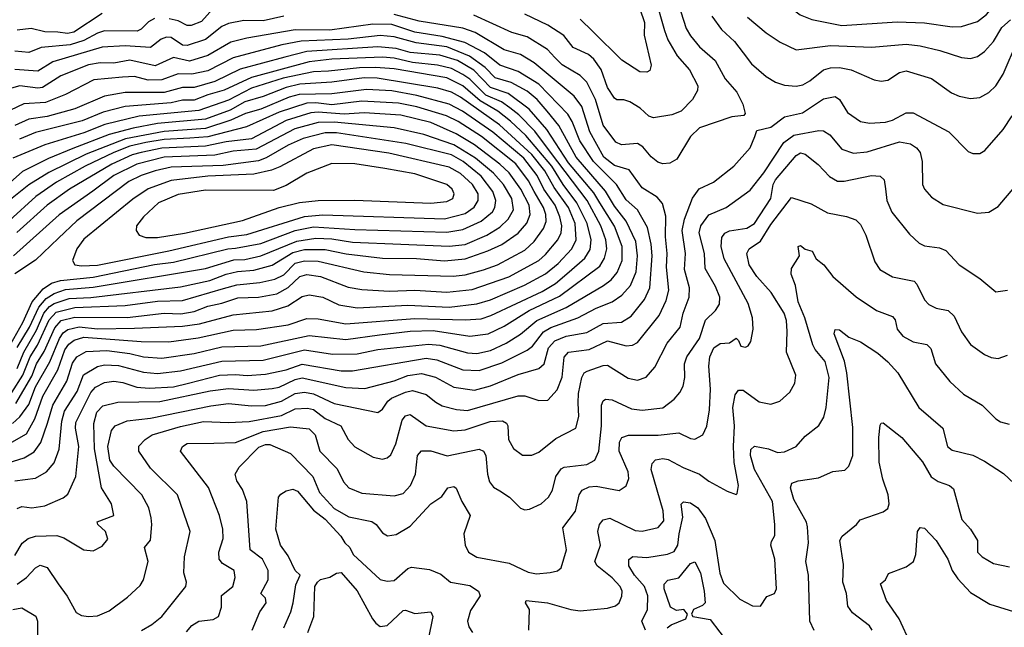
# Model space of a CAD drawing. Extents: x 1308313 to 1441400, y 959662 to 1036319.
# Tile 639 of 656: x 1392796 to 1397082, y 1004968 to 1007613. Entities that reach past the tile are written whole.
import ezdxf

# ---------------------------------------------------------------- set-up
doc = ezdxf.new("R2010")
doc.units = 0

msp = doc.modelspace()

# ---------------------------------------------------------------- linework, layer by layer
at = {"layer": '0CON10XD'}
for points in [[(1397085, 1008188.7), (1397035, 1008190), (1396945, 1008178.7), (1396815, 1008187.5), (1396765, 1008178.8), (1396715, 1008182.5), (1396645, 1008170), (1396495, 1008185.2), (1396405, 1008183.8), (1396302.9, 1008147.1), (1396245, 1008092.5), (1396182.8, 1007967.2), (1396137.4, 1007842.6), (1396108.2, 1007765), (1396111.4, 1007721.4), (1396132.2, 1007685), (1396153.6, 1007663.6), (1396193.8, 1007633.8), (1396243.2, 1007613.2), (1396375, 1007587.6), (1396615, 1007603.3), (1396735, 1007599.5), (1396855, 1007581.6)], [(1396855, 1007581.6), (1396895, 1007583.7), (1396964.4, 1007605), (1397004.4, 1007635), (1397028.2, 1007665), (1397076.2, 1007695), (1397235, 1007761)], [(1395473, 1007725), (1395515, 1007601.2), (1395514, 1007545), (1395543.8, 1007415), (1395538.9, 1007391.1), (1395525, 1007384.4), (1395495, 1007386.2), (1395416.7, 1007436.7), (1395290.9, 1007560.9), (1395236.1, 1007615)], [(1395560.3, 1007715), (1395601.9, 1007565), (1395617.6, 1007525), (1395658.3, 1007455), (1395711.1, 1007395), (1395747.5, 1007325), (1395745.9, 1007304.1), (1395724.1, 1007265.9), (1395674.8, 1007215.2), (1395635, 1007199.3), (1395555, 1007185.4), (1395535, 1007193.2), (1395497, 1007227), (1395452, 1007255), (1395425, 1007264.4), (1395395, 1007263.3), (1395385, 1007270.6), (1395355, 1007318.2), (1395326.5, 1007396.5), (1395295, 1007441.3), (1395271.3, 1007461.3), (1395205, 1007491.3), (1395164.5, 1007544.5), (1395095, 1007589.4), (1394995, 1007636.8)], [(1393155, 1007639.8), (1393030.9, 1007559.1), (1393003.1, 1007553.1), (1392961.7, 1007558.3), (1392905, 1007559.7), (1392845, 1007574.8), (1392785, 1007567.2)], [(1392785, 1005155.2), (1392824.8, 1005185.2), (1392865, 1005227.1), (1392885, 1005237.7), (1392915, 1005227.5), (1392963, 1005157), (1393002.9, 1005102.9), (1393042.1, 1005032.1), (1393065, 1005018.6), (1393095, 1005014.4), (1393135, 1005018.1), (1393185, 1005040), (1393265, 1005098.9), (1393319.5, 1005150.5), (1393334.4, 1005175), (1393355.4, 1005255), (1393338.5, 1005315), (1393365, 1005346.7), (1393370.9, 1005415), (1393367.2, 1005445), (1393357.2, 1005487.2), (1393327.7, 1005545), (1393205, 1005669.1), (1393188, 1005695), (1393178.8, 1005755), (1393195.9, 1005825), (1393211.1, 1005845), (1393264, 1005866), (1393365, 1005878.4), (1393627.8, 1005932.2), (1393705, 1005941.7), (1393805, 1005932.1), (1393865, 1005933.6), (1393935, 1005951.7), (1393995, 1005985.2), (1394035, 1005990.8), (1394075, 1005984.8), (1394165, 1005942.6), (1394355, 1005903.6), (1394375, 1005916.7), (1394398.3, 1005951.7), (1394414.6, 1005965.4), (1394475, 1005992.1), (1394505, 1005998), (1394565, 1005981.9), (1394607.2, 1005947.2), (1394635, 1005932.5), (1394696.4, 1005916.4), (1394745, 1005911.7), (1394965.3, 1005975.3), (1394995, 1005975.3), (1395055, 1005954.5), (1395095, 1005956.7), (1395135, 1006002.2), (1395156.4, 1006056.4), (1395165.6, 1006144.4), (1395185, 1006165.7), (1395275, 1006176.8), (1395355, 1006214.3), (1395435, 1006193.2), (1395463.7, 1006196.3), (1395485, 1006207.5), (1395580, 1006325), (1395609.4, 1006390.6), (1395620.8, 1006435), (1395611.6, 1006535), (1395614.8, 1006595), (1395606.9, 1006666.9), (1395607.8, 1006757.8), (1395593.3, 1006813.3), (1395570.6, 1006840.6), (1395505, 1006880.8), (1395448.5, 1006958.5), (1395385, 1006978.3), (1395338, 1007015), (1395277.3, 1007125), (1395242.2, 1007235), (1395209.5, 1007279.5), (1395035.4, 1007425.4), (1394975, 1007461.5), (1394905, 1007482.2), (1394777.7, 1007557.7), (1394725, 1007576.1), (1394535, 1007605.7), (1394425.7, 1007635.7)], [(1393647.5, 1007672.5), (1393587.3, 1007605), (1393542, 1007588), (1393525, 1007587.8), (1393485, 1007607.9), (1393446.2, 1007616.2)], [(1395672.9, 1007647.1), (1395697.5, 1007575), (1395715, 1007542.5), (1395754.6, 1007495), (1395822.8, 1007435), (1395866, 1007356), (1395917.3, 1007297.3), (1395943.1, 1007245), (1395954, 1007205), (1395947.5, 1007195), (1395895, 1007190.5), (1395755, 1007142.5), (1395715.3, 1007104.7), (1395655.6, 1007005), (1395625, 1006987.5), (1395595, 1006985.5), (1395573, 1006993), (1395545, 1007015.5), (1395508.8, 1007058.8), (1395485, 1007073.3), (1395415, 1007068.2), (1395390.3, 1007080.3), (1395335, 1007153.6), (1395302.7, 1007265), (1395265, 1007341.1), (1395235, 1007370), (1395156.6, 1007416.6), (1395125, 1007448.7), (1395092.6, 1007482.6), (1395005, 1007538.4), (1394937.5, 1007557.5), (1394772.5, 1007632.5)], [(1392775, 1005280.9), (1392806, 1005334), (1392833.1, 1005355), (1392865, 1005365.3), (1392956.9, 1005366.9), (1392987.2, 1005357.3), (1393075, 1005305.7), (1393115, 1005301.4), (1393155, 1005320.8), (1393178.6, 1005351.4), (1393168.4, 1005385), (1393135.4, 1005415), (1393132.6, 1005427.4), (1393205.4, 1005454.6), (1393194.6, 1005504.6), (1393152, 1005575), (1393121.3, 1005745), (1393118.5, 1005855), (1393131.7, 1005905), (1393158.1, 1005931.9), (1393222.6, 1005947.4), (1393405, 1005950.9), (1393625, 1005997.3), (1393705, 1006007.5), (1393815, 1005999.5), (1393895, 1006007), (1393925, 1006013.2), (1393995, 1006047), (1394025, 1006053.6), (1394215, 1006011.2), (1394297.8, 1006007.8), (1394425, 1006040.9), (1394485, 1006064.5), (1394545, 1006072.1), (1394606.3, 1006056.3), (1394685, 1006013.3), (1394775, 1006000), (1394845, 1006018.8), (1394965, 1006068.5), (1395055.6, 1006094.4), (1395078.1, 1006115), (1395097.7, 1006185), (1395125.1, 1006214.9), (1395175, 1006235.2), (1395265, 1006250.8), (1395335, 1006290.6), (1395415, 1006295.8), (1395457.3, 1006322.7), (1395515, 1006395.4), (1395538.5, 1006445), (1395548.7, 1006585), (1395545.1, 1006635.1), (1395528.8, 1006708.8), (1395484.3, 1006785), (1395435, 1006827.9), (1395393.1, 1006895), (1395293.1, 1006995), (1395234.2, 1007085), (1395200.3, 1007170.3), (1395181.7, 1007201.7), (1395055, 1007332.1), (1394965, 1007387), (1394885, 1007414.8), (1394818.7, 1007468.7), (1394733.3, 1007513.3), (1394635, 1007538.9), (1394515, 1007558.3), (1394415, 1007592), (1394332.9, 1007592.9), (1394145, 1007567.4), (1393995, 1007568.8), (1393785, 1007533), (1393715, 1007514.4), (1393615, 1007457.2), (1393535, 1007432.3), (1393465, 1007448.4), (1393385, 1007412.6), (1393275, 1007437), (1393205, 1007424.1), (1393145.2, 1007425.2), (1393095, 1007416.9), (1392975, 1007368.8), (1392895, 1007318), (1392875, 1007314.8), (1392795.6, 1007324.4), (1392760.5, 1007315)], [(1393945, 1007627.8), (1393855, 1007608.2), (1393770.9, 1007609.1), (1393704.1, 1007595.9), (1393675, 1007582.7), (1393605, 1007526.1), (1393525, 1007500.2), (1393505, 1007502.4), (1393455.2, 1007535.2), (1393435, 1007536.8), (1393411.6, 1007528.4), (1393365, 1007491.7), (1393255, 1007498.5), (1393155, 1007492.5), (1392940.3, 1007429.7), (1392875, 1007388.3), (1392775, 1007396.3)], [(1393382.5, 1007617.5), (1393356.5, 1007603.5), (1393325, 1007571.2), (1393306.7, 1007563.3), (1393165, 1007563.8), (1393135, 1007554.8), (1393075, 1007521.7), (1393015, 1007502.7), (1392888.6, 1007491.4), (1392835, 1007469.8), (1392775, 1007475.2)], [(1395808.3, 1007628.3), (1395850.6, 1007570.6), (1395907.4, 1007517.4), (1395945, 1007468.9), (1395981.2, 1007421.2), (1396045.3, 1007365.3), (1396085, 1007340.4), (1396125, 1007327.5), (1396175, 1007323.2), (1396205, 1007329.6), (1396235, 1007346), (1396295, 1007394.1), (1396325, 1007403.7), (1396365, 1007404.7), (1396415, 1007394.1), (1396515, 1007350.4), (1396545, 1007345.4), (1396575, 1007348.8), (1396625, 1007383.6), (1396655, 1007390.8), (1396765, 1007356.2), (1396852.5, 1007295), (1396885, 1007280), (1396935, 1007270)], [(1395963.9, 1007623.9), (1396045.6, 1007555), (1396105.7, 1007515), (1396175, 1007481.2), (1396325, 1007500), (1396505, 1007493.2), (1396655, 1007505.7), (1396715, 1007498.9), (1396800.9, 1007479.1), (1396895, 1007447.7), (1396935, 1007443.8)], [(1396935, 1007443.8), (1396965, 1007452.5), (1396995, 1007473.6), (1397035, 1007518.2), (1397071.6, 1007578.4), (1397108.5, 1007611.5)], [(1392785, 1005485.5), (1392805, 1005493.1), (1392848.5, 1005488.5), (1392905, 1005496.8), (1392985, 1005531.8), (1393005, 1005547.1), (1393039.5, 1005625), (1393052.5, 1005755), (1393038.3, 1005835), (1393040.1, 1005859.9), (1393105, 1005989.7), (1393125, 1006012.7), (1393165, 1006033.5), (1393205, 1006039.6), (1393245, 1006033.5), (1393305, 1006013.3), (1393359.2, 1006009.2), (1393465, 1006014.3), (1393530.1, 1006029.9), (1393665, 1006065.2), (1393735, 1006068.8), (1393786.4, 1006063.6), (1393865, 1006070.3), (1393955, 1006089.1), (1394025, 1006112.9), (1394195, 1006084.8), (1394245, 1006083.7), (1394565, 1006139.7), (1394611.6, 1006131.6), (1394725, 1006088.4), (1394795, 1006085.2), (1394895, 1006118.9), (1395005, 1006173.9), (1395027.7, 1006192.3), (1395075.7, 1006254.3), (1395107.8, 1006272.2), (1395225.4, 1006314.6), (1395305, 1006356.8), (1395375, 1006384.3), (1395416.3, 1006413.7), (1395453.9, 1006456.1), (1395478.9, 1006515), (1395485.2, 1006585), (1395477.2, 1006647.2), (1395436.3, 1006736.3), (1395385, 1006801), (1395345.9, 1006865.9), (1395218.4, 1007015), (1395141.9, 1007151.9), (1395091.6, 1007215), (1395047.6, 1007265), (1395005, 1007301.8), (1394935, 1007339.3), (1394865, 1007360.3), (1394822.3, 1007405), (1394753.4, 1007453.4), (1394655, 1007494.7), (1394521.4, 1007511.4), (1394425, 1007538.4), (1394365, 1007543.6), (1394225, 1007528.7), (1394021.4, 1007518.6), (1393937.4, 1007502.6), (1393725, 1007447.4), (1393615, 1007390.3), (1393544.3, 1007375.7), (1393485, 1007377.2), (1393415, 1007350.3), (1393355, 1007349.7), (1393295, 1007365.2), (1393243.1, 1007363.1), (1393118.9, 1007351.1), (1392995, 1007286.7), (1392907.8, 1007252.2), (1392813.3, 1007246.7), (1392755, 1007219)], [(1396935, 1007270), (1396975, 1007274.5), (1397015, 1007295.5), (1397045, 1007324.4), (1397076.9, 1007375), (1397138.9, 1007521.1)], [(1392775, 1005605.7), (1392865, 1005617.6), (1392911.8, 1005645), (1392945.5, 1005684.5), (1392967.3, 1005742.7), (1392978.3, 1005865), (1392991.3, 1005908.7), (1393046.2, 1005995), (1393073.7, 1006066.3), (1393135, 1006102.5), (1393165, 1006109.7), (1393225, 1006107.2), (1393335, 1006078.8), (1393395, 1006073.2), (1393495, 1006084.1), (1393675, 1006126.6), (1393855, 1006131.3), (1394035, 1006175.2), (1394157.3, 1006157.3), (1394265, 1006158.2), (1394355, 1006176.9), (1394575, 1006200.5), (1394625, 1006195.8), (1394745, 1006163.3), (1394785, 1006160.4), (1394845, 1006172.2), (1394913.9, 1006205), (1394976.3, 1006243.7), (1395046.9, 1006303.1), (1395175, 1006360.3), (1395336.8, 1006455), (1395369.8, 1006480.2), (1395397.1, 1006512.9), (1395417.8, 1006565), (1395418.4, 1006625), (1395384.3, 1006714.3), (1395321.7, 1006815), (1395295, 1006859.1), (1395185, 1006990), (1395090.6, 1007135), (1395013.3, 1007223.3), (1394921.3, 1007291.3), (1394845, 1007317.4), (1394772.6, 1007392.6), (1394701.9, 1007435), (1394625, 1007459), (1394495, 1007470.6), (1394435, 1007487), (1394355, 1007494.4), (1394045, 1007473.6), (1393950, 1007450.1), (1393755, 1007397.2), (1393645, 1007344.3), (1393555, 1007317), (1393505, 1007318.1), (1393425, 1007296.4), (1393255, 1007296.1), (1393165, 1007279.6), (1393035.1, 1007224.9), (1392915, 1007191.4), (1392835, 1007179.8), (1392775, 1007152.9)], [(1392745, 1005684.4), (1392814.4, 1005705.6), (1392857.9, 1005732.1), (1392887.8, 1005772.2), (1392916, 1005856), (1392939.6, 1005935), (1393000.2, 1006039.8), (1393025, 1006117.2), (1393045, 1006145.2), (1393085, 1006169), (1393175, 1006172.1), (1393275, 1006160), (1393335, 1006144.5), (1393415, 1006139.1), (1393555, 1006159.7), (1393675, 1006188.3), (1393845, 1006193.4), (1394055, 1006238.1), (1394215, 1006220.8), (1394361.5, 1006241.5), (1394495, 1006256.3), (1394595, 1006259.7), (1394754.8, 1006234.8), (1394835, 1006244.8), (1394905, 1006278.3), (1395013.7, 1006346.3), (1395145, 1006409.2), (1395320.3, 1006539.7), (1395341.9, 1006575), (1395351.7, 1006615), (1395346.6, 1006655), (1395325.4, 1006715), (1395266, 1006826), (1395106.5, 1007036.5), (1395037.9, 1007127.9), (1394968.5, 1007198.5), (1394929.5, 1007229.5), (1394893, 1007255), (1394825, 1007283.9), (1394755, 1007353.8), (1394724.9, 1007374.9), (1394675, 1007399.8), (1394615, 1007414.7), (1394505, 1007425.9), (1394425, 1007444.7), (1394375, 1007449.6), (1394155, 1007441), (1394055, 1007429.5), (1393805, 1007361.2), (1393685, 1007305.4), (1393614.3, 1007285.7), (1393555, 1007261.9), (1393505, 1007262.7), (1393455, 1007251), (1393254.4, 1007235), (1393159.1, 1007210.9), (1393067, 1007173), (1392865, 1007121), (1392795, 1007092.8)], [(1392669.1, 1005720.9), (1392825, 1005810.7), (1392860.9, 1005875), (1392896.4, 1005973.6), (1392960.9, 1006089.1), (1392992.2, 1006175), (1393010.1, 1006199.9), (1393032.5, 1006217.5), (1393075, 1006230.2), (1393325, 1006212.6), (1393445, 1006210.3), (1393572.8, 1006227.2), (1393725, 1006261.6), (1393825.8, 1006264.2), (1393965, 1006284.8), (1394045, 1006312.5), (1394095, 1006310.4), (1394215, 1006288.5), (1394515, 1006312.4), (1394735, 1006306.6), (1394805, 1006311.2), (1394847.1, 1006325), (1395070, 1006429.9), (1395127.6, 1006465), (1395187, 1006515), (1395255.3, 1006575), (1395278.2, 1006611.8), (1395283, 1006655), (1395265.7, 1006725.7), (1395221.3, 1006815), (1395161.4, 1006895), (1395111.4, 1006975), (1394998.8, 1007108.8), (1394931.6, 1007171.6), (1394877.4, 1007215), (1394799.8, 1007259.8), (1394725, 1007325.1), (1394655, 1007359.5), (1394425, 1007398.4), (1394345, 1007404.7), (1394275, 1007403.8), (1394139.2, 1007389.2), (1394074.7, 1007385.3), (1393941.9, 1007358.1), (1393805, 1007314.1), (1393705, 1007262.9), (1393575, 1007217.3), (1393315, 1007193.4), (1393166, 1007156), (1393075, 1007120.9), (1392905, 1007068.7), (1392765, 1007010)], [(1392764.9, 1005855.1), (1392796.6, 1005883.4), (1392835, 1005937.4), (1392865, 1006014.8), (1392926.3, 1006123.7), (1392968.5, 1006225), (1392985, 1006250), (1393005, 1006264.9), (1393054.7, 1006275.3), (1393135, 1006267.6), (1393295, 1006269.5), (1393505, 1006278.1), (1393579, 1006289), (1393725, 1006328.6), (1393895, 1006345.5), (1393962.6, 1006367.4), (1394025, 1006407.7), (1394055, 1006414.7), (1394115, 1006405.3), (1394185, 1006371), (1394265, 1006358.4), (1394485, 1006370.6), (1394665, 1006361), (1394785, 1006375.5), (1394845, 1006393.5), (1394993.3, 1006456.7), (1395085, 1006506.7), (1395139, 1006551), (1395198.7, 1006615), (1395217.6, 1006655), (1395214, 1006725), (1395184.9, 1006794.9), (1395122.3, 1006882.3), (1395081.6, 1006955), (1395025, 1007025.9), (1394884.5, 1007154.4), (1394715, 1007275.7), (1394675, 1007297.7), (1394615.6, 1007315), (1394351.8, 1007358.2), (1394295, 1007359.6), (1394155, 1007341), (1394015, 1007331.5), (1393955, 1007318.2), (1393855, 1007278.5), (1393775, 1007254.7), (1393711.2, 1007218.8), (1393605, 1007179.8), (1393395, 1007160.5), (1393289.3, 1007140.7), (1393185, 1007113.6), (1393027.3, 1007052.7), (1392921, 1007009), (1392807.9, 1006952.1), (1392675, 1006834.4)], [(1392778.5, 1005941.5), (1392848.4, 1006061.6), (1392869.1, 1006115), (1392901.8, 1006168.2), (1392948.4, 1006271.6), (1392976.1, 1006303.9), (1393035, 1006317.7), (1393263, 1006317), (1393424.4, 1006335.6), (1393496.9, 1006333.1), (1393555, 1006342.6), (1393615, 1006365.2), (1393675, 1006378.7), (1393745, 1006401.4), (1393835, 1006404.5), (1393915, 1006419.5), (1393965, 1006447.3), (1394015, 1006495.2), (1394045, 1006503.3), (1394105, 1006494.8), (1394225, 1006449), (1394285, 1006437.9), (1394405, 1006431), (1394516.1, 1006436.1), (1394655, 1006426.2), (1394765, 1006437.8), (1394925, 1006493.4), (1395055, 1006564.8), (1395085, 1006591.1), (1395137.5, 1006655), (1395152.3, 1006685), (1395156.1, 1006716.1), (1395147.5, 1006755), (1395126.5, 1006805), (1395077.2, 1006875), (1395048.4, 1006935), (1394990, 1007010), (1394855, 1007123.3), (1394722.8, 1007215), (1394665, 1007245.7), (1394525, 1007282.5), (1394415, 1007302.9), (1394305, 1007308.7), (1394155, 1007289.6), (1394012.6, 1007287.4), (1393968.7, 1007275), (1393845, 1007223.5), (1393779.1, 1007205), (1393715.1, 1007174.9), (1393605, 1007138.9), (1393425, 1007125.8), (1393255.9, 1007094.1), (1393085, 1007027.6), (1392921.9, 1006948.1), (1392835.7, 1006894.3), (1392741.7, 1006818.3)], [(1392760.7, 1005989.3), (1392809.8, 1006065), (1392841.6, 1006145), (1392873.4, 1006196.6), (1392924.4, 1006305.6), (1392955, 1006339.5), (1393035, 1006359.6), (1393255, 1006368.1), (1393395, 1006387.5), (1393505, 1006390.7), (1393682.8, 1006442.8), (1393740.7, 1006459.3), (1393840.8, 1006469.2), (1393906.1, 1006483.9), (1393945, 1006502.3), (1393995, 1006552.9), (1394035, 1006563.5), (1394095, 1006561.4), (1394294.3, 1006515.7), (1394405, 1006504), (1394683.2, 1006496.8), (1394735, 1006502.3), (1394815, 1006523.8), (1394875, 1006545.2), (1394995, 1006609.6), (1395035, 1006647.8), (1395076.2, 1006703.8), (1395087, 1006735), (1395086.6, 1006765), (1395076, 1006795), (1395035.2, 1006865.2), (1395010.6, 1006910.6), (1394955, 1006985.2), (1394806.3, 1007105), (1394705, 1007169.1), (1394653.6, 1007193.6), (1394525, 1007234), (1394445, 1007249.4), (1394285, 1007257.9), (1394155, 1007242), (1394085, 1007250.7), (1394045, 1007248.8), (1393925, 1007210.1), (1393783.5, 1007146.5), (1393615, 1007102.2), (1393536.4, 1007096.4), (1393425, 1007091.1), (1393345, 1007077.8), (1393275, 1007062), (1393205.8, 1007034.2), (1393080.3, 1006975), (1392956.2, 1006905), (1392866.3, 1006843.7), (1392751.3, 1006738.7)], [(1394048.8, 1005921.2), (1394075, 1005916), (1394125, 1005876.1), (1394193.5, 1005845), (1394225.4, 1005785), (1394255, 1005753.8), (1394335, 1005708.9), (1394375, 1005700), (1394395, 1005705.6), (1394411.1, 1005718.9), (1394432.8, 1005767.2), (1394460.5, 1005869.5), (1394475, 1005887.7), (1394495, 1005894.6), (1394565.2, 1005845.2), (1394685, 1005822.6), (1394735, 1005827.5), (1394844.1, 1005864.1), (1394896.8, 1005866.8), (1394915, 1005856.9), (1394920.9, 1005845), (1394923.8, 1005785), (1394945, 1005745.7), (1394985, 1005716.7), (1395025, 1005716.7), (1395055, 1005730.9), (1395129.7, 1005790.3), (1395215.9, 1005834.1), (1395229.1, 1005885), (1395227.2, 1005945), (1395228.4, 1005985), (1395242.1, 1006055), (1395253.1, 1006075), (1395266.5, 1006083.5), (1395335, 1006108.1), (1395355, 1006108.4), (1395445, 1006052.9), (1395485, 1006043.6), (1395523.3, 1006056.7), (1395559.9, 1006100.1), (1395614.1, 1006205), (1395670.3, 1006275), (1395683.3, 1006335), (1395709.2, 1006405), (1395711.7, 1006445), (1395689.6, 1006525), (1395693.4, 1006595), (1395679.8, 1006695), (1395689.6, 1006745), (1395724.8, 1006835.2), (1395752.8, 1006877.2), (1395815.6, 1006905), (1395905, 1006975.5), (1395975, 1007054.3), (1395995.5, 1007105), (1396005, 1007130), (1396065, 1007145.3), (1396125, 1007189.4), (1396202.8, 1007207.2), (1396295, 1007267.6), (1396345, 1007278.8), (1396365, 1007265.6), (1396398.9, 1007208.9), (1396455, 1007170), (1396495, 1007162.1), (1396565, 1007167.3), (1396595, 1007174.7), (1396655, 1007206.9), (1396685, 1007207.5), (1396840, 1007125), (1396925, 1007038.6), (1396945, 1007030), (1396975, 1007030), (1396996.3, 1007043.7), (1397076.5, 1007135), (1397116.3, 1007193.7)], [(1392785, 1006094.8), (1392813.8, 1006166.2), (1392868.4, 1006261.6), (1392901.2, 1006335), (1392925, 1006364.1), (1392945, 1006377.3), (1393010.8, 1006399.2), (1393105, 1006403.8), (1393495, 1006450.5), (1393622.8, 1006477.2), (1393694.9, 1006505.1), (1393743.5, 1006516.5), (1393815, 1006522.9), (1393895, 1006543.9), (1393985, 1006599.4), (1394035, 1006612.3), (1394125, 1006611.8), (1394216.4, 1006593.6), (1394375, 1006574.8), (1394523.5, 1006573.5), (1394645, 1006562.9), (1394735, 1006572.3), (1394834.1, 1006605.9), (1394895, 1006634.8), (1394965, 1006682.9), (1395003.1, 1006726.9), (1395017.8, 1006765), (1395013, 1006805), (1394976.6, 1006875), (1394925.6, 1006945.6), (1394885, 1006983.3), (1394775, 1007068.4), (1394695, 1007115.4), (1394585.4, 1007165), (1394455, 1007196.9), (1394295, 1007207.1), (1394208.1, 1007201.9), (1394095, 1007210.2), (1394063.2, 1007206.8), (1393955, 1007173.4), (1393805, 1007094.6), (1393695, 1007081.4), (1393605, 1007061.6), (1393415, 1007053.3), (1393324.6, 1007034.6), (1393285, 1007024.9), (1393196, 1006984), (1393012.2, 1006875), (1392915.3, 1006804.7), (1392783.1, 1006686.9)], [(1392784.7, 1006185.3), (1392838.9, 1006275), (1392878.6, 1006361.4), (1392911.3, 1006398.7), (1392945, 1006421.1), (1392995, 1006438.9), (1393115, 1006447.9), (1393605, 1006529.1), (1393727.1, 1006567.1), (1393775, 1006569.3), (1393845, 1006585.4), (1394001.5, 1006648.5), (1394085, 1006662.2), (1394155, 1006658.4), (1394245, 1006644.1), (1394665, 1006626.5), (1394735, 1006633.9), (1394828.9, 1006675), (1394885, 1006709.8), (1394922.6, 1006745), (1394944.8, 1006785), (1394938.4, 1006835), (1394902.2, 1006895), (1394857.6, 1006945), (1394779.4, 1007009.4), (1394685, 1007068.5), (1394555, 1007112.8), (1394425, 1007142.1), (1394165, 1007166.3), (1394095, 1007165.4), (1393992.8, 1007137.2), (1393825, 1007048.6), (1393725, 1007040.1), (1393645, 1007023.2), (1393425, 1007014), (1393305, 1006984.1), (1393205.8, 1006935), (1393114, 1006866), (1392966.8, 1006763.2), (1392768.5, 1006585)], [(1392731.5, 1006155), (1392809, 1006295), (1392850.5, 1006385), (1392898.2, 1006441.8), (1392934.7, 1006465.3), (1392973, 1006477), (1393115, 1006492), (1393382.7, 1006547.3), (1393465, 1006556.8), (1393701.1, 1006615), (1393735, 1006618.1), (1393845, 1006638.7), (1393994.9, 1006695.1), (1394075, 1006710.4), (1394255, 1006699), (1394655, 1006687.3), (1394725, 1006700.2), (1394804.7, 1006735.3), (1394853.3, 1006776.6), (1394863.6, 1006795), (1394867.6, 1006825), (1394855.8, 1006865), (1394805, 1006931.3), (1394726.6, 1006995), (1394675, 1007024.6), (1394475.9, 1007074.1), (1394175, 1007120.5), (1394125, 1007120), (1394028.9, 1007095), (1393965, 1007066.1), (1393869.1, 1007010.9), (1393835, 1006998.9), (1393681.9, 1006978.1), (1393455, 1006970.9), (1393385.2, 1006955.2), (1393323.8, 1006935), (1393271, 1006909), (1393045, 1006737.6), (1392965, 1006661.2), (1392865, 1006566.3), (1392775, 1006506.7)], [(1393522.2, 1004947.8), (1393545, 1004976.2), (1393575.9, 1004994.1), (1393637.6, 1005002.4), (1393660.6, 1005015), (1393674.6, 1005055), (1393673.9, 1005106.1), (1393722.7, 1005145), (1393733.5, 1005185), (1393728.9, 1005215), (1393677.8, 1005245), (1393664.6, 1005265), (1393662.1, 1005295), (1393681.1, 1005355), (1393680, 1005395), (1393664.8, 1005454.8), (1393617, 1005577), (1393495.7, 1005735), (1393504.2, 1005755), (1393525, 1005768), (1393641.3, 1005768.7), (1393735, 1005771.7), (1393855, 1005820.9), (1393975, 1005840.2), (1394055, 1005831.6), (1394081.6, 1005805), (1394102.3, 1005735), (1394177.4, 1005657.4), (1394205, 1005601.4), (1394228.1, 1005575), (1394285, 1005551.3), (1394425, 1005540), (1394465, 1005550.9), (1394497.3, 1005585), (1394518.8, 1005635), (1394527.9, 1005715), (1394544.1, 1005735.9), (1394584.6, 1005735.4), (1394655.7, 1005714.3), (1394795, 1005743.8), (1394814.1, 1005734.1), (1394824.6, 1005715), (1394831.8, 1005635), (1394841.1, 1005601.1), (1394858.1, 1005578.1), (1394885, 1005561.2), (1394928.1, 1005535), (1394975, 1005485.8), (1394995, 1005479.2), (1395015, 1005481.4), (1395065, 1005505.6), (1395097.5, 1005535), (1395114.7, 1005565.3), (1395129.1, 1005625), (1395152.3, 1005657.7), (1395165.3, 1005664.7), (1395265, 1005677.2), (1395298.9, 1005695), (1395316.3, 1005735), (1395328.4, 1005845), (1395328.8, 1005935), (1395335, 1005954.2), (1395345, 1005961.5), (1395375, 1005957.5), (1395459.2, 1005919.2), (1395505, 1005912.6), (1395595, 1005923.1), (1395645, 1005960.5), (1395669.9, 1005990.1), (1395683.1, 1006016.9), (1395690.9, 1006055), (1395689.7, 1006115), (1395699.1, 1006145), (1395754.3, 1006225), (1395781.6, 1006305), (1395825, 1006346.7), (1395842.1, 1006375), (1395844, 1006405), (1395825, 1006450.9), (1395779.5, 1006529.5), (1395776.2, 1006595), (1395753.1, 1006685), (1395760.2, 1006715), (1395795, 1006762.6), (1395870.4, 1006795), (1395975, 1006870), (1396035, 1006946.7), (1396122.3, 1007077.7), (1396165, 1007110.7), (1396275, 1007131.1), (1396295, 1007129.6), (1396321.7, 1007111.7), (1396375, 1007049.6), (1396425, 1007031.9), (1396485, 1007036.9), (1396625, 1007080.9), (1396672.9, 1007072.9), (1396700, 1007055), (1396715.5, 1007035), (1396723.5, 1006995), (1396725.5, 1006895), (1396734.4, 1006875), (1396765, 1006840.6), (1396815, 1006808.9), (1396965, 1006771.1), (1397015, 1006774.3), (1397055, 1006799.2), (1397126.9, 1006885)], [(1393065, 1006540.7), (1393135, 1006544.3), (1393445, 1006606.9), (1393705, 1006668.2), (1393785, 1006677.7), (1394035, 1006756.5), (1394115, 1006763.2), (1394645, 1006746), (1394735, 1006768.7), (1394773.5, 1006796.5), (1394791.5, 1006825), (1394791.1, 1006855), (1394767.2, 1006895), (1394715, 1006942.7), (1394665, 1006970.3), (1394402.1, 1007032.1), (1394155, 1007067.5), (1394075, 1007050.3), (1393928.1, 1006971.9), (1393891.8, 1006958.2), (1393815, 1006940.5), (1393615, 1006931), (1393455, 1006912.7), (1393355, 1006876.4), (1393288.3, 1006831.7), (1393075, 1006656.7), (1393043.9, 1006615), (1393025.5, 1006565), (1393036.1, 1006546.1), (1393065, 1006540.7)], [(1393807.5, 1004955), (1393840.4, 1005035), (1393868.5, 1005075), (1393865.7, 1005095), (1393845.5, 1005115.5), (1393877.1, 1005175), (1393877.5, 1005215), (1393852.9, 1005265), (1393798.5, 1005305), (1393784, 1005515), (1393765, 1005567.1), (1393741.2, 1005605), (1393733.5, 1005635), (1393750.6, 1005665), (1393837.3, 1005752.7), (1393865, 1005763.3), (1393885, 1005762.9), (1393975, 1005724.5), (1394072, 1005625), (1394100.6, 1005555), (1394164.1, 1005485), (1394228.1, 1005448.1), (1394328.8, 1005428.8), (1394347.3, 1005415), (1394375, 1005379.4), (1394396.4, 1005366.4), (1394435, 1005371.2), (1394495, 1005408.8), (1394585, 1005504.7), (1394632.6, 1005537.4), (1394660, 1005575), (1394685, 1005581.1), (1394695, 1005574), (1394720.3, 1005515), (1394756.2, 1005455), (1394729.2, 1005375), (1394734.6, 1005325), (1394750, 1005295), (1394785, 1005273.8), (1394926.9, 1005246.9), (1395008.5, 1005208.5), (1395045, 1005200.6), (1395105, 1005206.9), (1395136.6, 1005213.4), (1395153.2, 1005226.8), (1395175.5, 1005305.5), (1395159.8, 1005400.2), (1395215, 1005473.1), (1395231.1, 1005545), (1395244.5, 1005565), (1395275, 1005578.9), (1395305, 1005582.3), (1395405, 1005563.5), (1395436, 1005584), (1395447.9, 1005615), (1395444.7, 1005645), (1395404.8, 1005735), (1395406.2, 1005773.8), (1395416.6, 1005793.4), (1395445.3, 1005804.7), (1395575, 1005804.2), (1395664.7, 1005814.7), (1395715, 1005789.4), (1395735, 1005786.9), (1395770, 1005805), (1395787.3, 1005842.7), (1395798.8, 1005915), (1395802.8, 1006005), (1395795.3, 1006105.3), (1395799.8, 1006145), (1395817.8, 1006185), (1395845, 1006203.2), (1395885, 1006206.6), (1395915, 1006225.8), (1395925, 1006216.7), (1395935, 1006191.4), (1395955, 1006187.1), (1395966.4, 1006193.6), (1395977.8, 1006212.2), (1395987.9, 1006265), (1395985.3, 1006315), (1395967.3, 1006377.3), (1395861.7, 1006571.7), (1395849, 1006625), (1395852, 1006665), (1395865, 1006682.8), (1395885, 1006693.7), (1395960.8, 1006705), (1395995, 1006725.3), (1396064.8, 1006835), (1396075.8, 1006895), (1396085.5, 1006915), (1396175, 1007022.1), (1396195, 1007032.5), (1396215, 1007027.5), (1396271.9, 1006981.9), (1396320.1, 1006930.1), (1396355, 1006909.6), (1396385, 1006910), (1396503.9, 1006933.9), (1396541.4, 1006931.4), (1396558.9, 1006915), (1396564, 1006876), (1396570.4, 1006825), (1396592.7, 1006775), (1396669.1, 1006679.1), (1396710.5, 1006640.5), (1396735, 1006629.1), (1396799.1, 1006619.1), (1396827.5, 1006607.5), (1396885.4, 1006545.4), (1396975, 1006486.9), (1397045, 1006427.5), (1397095, 1006435.6)], [(1393344.7, 1006664.7), (1393395, 1006664.8), (1393513.6, 1006683.6), (1393765, 1006738.3), (1393925, 1006795.4), (1394013, 1006817), (1394095, 1006825.2), (1394255, 1006827.4), (1394585, 1006813.4), (1394655, 1006821.1), (1394680.5, 1006835), (1394687.5, 1006855), (1394678.8, 1006875), (1394654.4, 1006895), (1394515, 1006942.3), (1394385.2, 1006965.2), (1394255, 1006985.2), (1394155, 1006986.5), (1394045, 1006944.1), (1393955, 1006891.2), (1393900.5, 1006869.5), (1393605, 1006870.5), (1393485, 1006852.1), (1393399.2, 1006815), (1393334.6, 1006755), (1393304.5, 1006715), (1393301.9, 1006695), (1393315, 1006674.4), (1393344.7, 1006664.7)], [(1395011.8, 1004955), (1395014.5, 1005045), (1394996.7, 1005075), (1395000, 1005085), (1395093.3, 1005075), (1395195, 1005045.2), (1395235, 1005039.7), (1395355, 1005051.8), (1395388.6, 1005061.4), (1395405, 1005074), (1395417, 1005103), (1395417.9, 1005125), (1395410, 1005145), (1395375, 1005183.2), (1395309.1, 1005235), (1395298.9, 1005255), (1395323.7, 1005325), (1395312.5, 1005385), (1395320, 1005415), (1395335, 1005435.7), (1395365, 1005442.5), (1395475, 1005389.3), (1395505, 1005386), (1395575, 1005402.7), (1395599.1, 1005430.9), (1395596.8, 1005475), (1395544.6, 1005655.4), (1395548.4, 1005681.6), (1395563.8, 1005696.2), (1395595, 1005702.4), (1395618.8, 1005698.8), (1395683.6, 1005663.6), (1395754.8, 1005634.8), (1395795, 1005604.6), (1395875, 1005560.6), (1395915, 1005546.2), (1395919.4, 1005550.6), (1395925.3, 1005584.7), (1395905.3, 1005685), (1395902.2, 1005755), (1395906.7, 1005845), (1395900.6, 1005925), (1395910.6, 1005979.4), (1395925, 1006000), (1395945, 1005999.5), (1396015, 1005950), (1396065, 1005938.5), (1396105, 1005951.9), (1396148.8, 1005991.2), (1396169.5, 1006030.5), (1396174.6, 1006065), (1396132.9, 1006165), (1396137.1, 1006255), (1396133.8, 1006303.8), (1396122.8, 1006335), (1396067.2, 1006425), (1396004.7, 1006495), (1395971.2, 1006545), (1395960.4, 1006595), (1395970.9, 1006615), (1396020.9, 1006649.1), (1396065, 1006721.9), (1396155, 1006838.1), (1396241.4, 1006811.4), (1396311.7, 1006771.7), (1396395, 1006755.7), (1396435, 1006741.4), (1396455, 1006721.4), (1396479.6, 1006675), (1396518.1, 1006558.1), (1396539.4, 1006525), (1396595, 1006493.8), (1396689.2, 1006475), (1396701.5, 1006461.5), (1396733.6, 1006393.6), (1396752.6, 1006372.6), (1396785, 1006356.5), (1396837.3, 1006347.3), (1396862.8, 1006322.8), (1396895, 1006254.2), (1396935, 1006199.4), (1396995, 1006155.6), (1397025, 1006141.9), (1397055, 1006138.6), (1397095, 1006152.5)], [(1395519.6, 1004955), (1395504.5, 1004995), (1395529.1, 1005045), (1395529.6, 1005105), (1395515.2, 1005145), (1395471.4, 1005195), (1395447.5, 1005235), (1395446.7, 1005263.3), (1395464.6, 1005275.4), (1395525, 1005272.1), (1395615, 1005286.1), (1395645, 1005297.4), (1395661.2, 1005325), (1395665.7, 1005375), (1395682.6, 1005447.4), (1395675.6, 1005504.4), (1395685, 1005514.2), (1395715, 1005510), (1395747.7, 1005487.7), (1395781, 1005441), (1395821.2, 1005345), (1395843.4, 1005203.4), (1395859.5, 1005159.5), (1395930.7, 1005090.7), (1395985, 1005061.2), (1396020.7, 1005059.3), (1396047.9, 1005102.1), (1396080.8, 1005115), (1396090.5, 1005135), (1396083.1, 1005265), (1396066, 1005325), (1396068, 1005342), (1396082.7, 1005367.3), (1396083.3, 1005415), (1396073.1, 1005515), (1395994.1, 1005655), (1395976.2, 1005715), (1395977.8, 1005742.2), (1395995, 1005756.5), (1396055, 1005744.6), (1396095, 1005729.2), (1396125, 1005732.1), (1396175.4, 1005754.6), (1396215, 1005799.4), (1396274.1, 1005845.9), (1396296.8, 1005883.2), (1396306.8, 1005925), (1396318.8, 1006055), (1396301.4, 1006125), (1396257.7, 1006177.7), (1396248.1, 1006198.1), (1396212.8, 1006315), (1396184.4, 1006385), (1396172.5, 1006455), (1396153.6, 1006505), (1396155, 1006530), (1396190, 1006585), (1396185, 1006626), (1396195, 1006629.2), (1396214.4, 1006614.4), (1396245, 1006605.8), (1396262.1, 1006572.1), (1396296.3, 1006546.3), (1396335.8, 1006495), (1396436.5, 1006406.5), (1396525, 1006347.3), (1396595, 1006321.4), (1396606, 1006306), (1396615.5, 1006265), (1396640.6, 1006235), (1396685, 1006211.1), (1396745, 1006199.1), (1396761.3, 1006181.3), (1396782.5, 1006115), (1396845, 1006038.1), (1396903.4, 1005983.4), (1396985.8, 1005935), (1397044.2, 1005875), (1397065, 1005861.9), (1397102.4, 1005852.4)], [(1396253.5, 1004953.5), (1396234.6, 1004995), (1396229.3, 1005195), (1396217.8, 1005255), (1396228.9, 1005335), (1396225.3, 1005405), (1396220.4, 1005425), (1396164.8, 1005524.8), (1396150.4, 1005575), (1396157.5, 1005595), (1396185, 1005605.3), (1396272.2, 1005617.8), (1396335, 1005645.5), (1396387.6, 1005652.4), (1396405, 1005668.8), (1396422.9, 1005715), (1396422.7, 1005837.3), (1396396.5, 1006075), (1396386, 1006126), (1396340.6, 1006245), (1396345.4, 1006264.6), (1396365, 1006262.7), (1396405, 1006231.2), (1396455, 1006211.1), (1396531.8, 1006161.8), (1396575, 1006123.5), (1396618.8, 1006075), (1396709.6, 1005925), (1396814.4, 1005835), (1396834.6, 1005754.6), (1396855, 1005738.9), (1396945, 1005717.3), (1396995, 1005690.9), (1397078, 1005638), (1397125, 1005593.8)], [(1393325.8, 1004954.2), (1393370.5, 1004979.5), (1393415, 1005015.5), (1393518.2, 1005145), (1393521.1, 1005165), (1393510, 1005205), (1393513.5, 1005275), (1393537.8, 1005385), (1393482.7, 1005545), (1393365, 1005660), (1393313.6, 1005735), (1393314.2, 1005755.8), (1393341.5, 1005785), (1393371.8, 1005805), (1393495, 1005842.3), (1393595, 1005863), (1393705, 1005859.3), (1393795, 1005864.2), (1393935, 1005890.2), (1393995, 1005919.3), (1394048.8, 1005921.2)], [(1396506.9, 1004955), (1396495, 1004974), (1396420.5, 1005030.5), (1396400, 1005060), (1396394.7, 1005114.7), (1396378.4, 1005165), (1396381.5, 1005241.5), (1396365.9, 1005345), (1396375.9, 1005365), (1396438, 1005415), (1396453.8, 1005436.2), (1396555, 1005470.7), (1396574.2, 1005485.7), (1396580.7, 1005505), (1396575.8, 1005545), (1396552.5, 1005612.5), (1396536.4, 1005686.4), (1396535.4, 1005794.6), (1396542, 1005848), (1396545, 1005856), (1396555, 1005858.6), (1396635, 1005794.2), (1396725, 1005687.8), (1396763.4, 1005623.4), (1396793.1, 1005603.1), (1396842.5, 1005585), (1396860, 1005570), (1396896.6, 1005436.6), (1396934.7, 1005394.7), (1396964.5, 1005345), (1396965.5, 1005295), (1396985, 1005274.5), (1397034.2, 1005245), (1397105, 1005231.2)], [(1393944.8, 1004965.2), (1393975.8, 1005035), (1393985.6, 1005074.4), (1393997.8, 1005152.2), (1394016.9, 1005195), (1393995, 1005215.5), (1393965, 1005279.5), (1393930.9, 1005325), (1393910.4, 1005395), (1393922.9, 1005535), (1393932.1, 1005547.9), (1393955, 1005561.4), (1393985, 1005568.9), (1394005, 1005561.1), (1394075, 1005478.1), (1394125, 1005438.1), (1394193.3, 1005365), (1394211.5, 1005335), (1394232.9, 1005315), (1394247.5, 1005285), (1394365, 1005176.5), (1394395, 1005168.2), (1394425, 1005171.5), (1394485, 1005223.8), (1394501, 1005229), (1394579.5, 1005219.5), (1394628.5, 1005198.5), (1394671.4, 1005165), (1394755, 1005150), (1394792.9, 1005125), (1394800, 1005105), (1394758.3, 1005041.7), (1394745.6, 1004995), (1394750.6, 1004970.6), (1394767.1, 1004945)], [(1396674.2, 1004895), (1396624.2, 1005005), (1396569.2, 1005085), (1396542.9, 1005157.1), (1396565, 1005173.8), (1396577.5, 1005202.5), (1396655, 1005231.4), (1396686, 1005254), (1396695.9, 1005285), (1396703.8, 1005385), (1396715, 1005402.7), (1396735, 1005398.9), (1396784.5, 1005345), (1396835.4, 1005265), (1396855.4, 1005215), (1396879.2, 1005179.2), (1396935, 1005119.1), (1397018.8, 1005068.8), (1397163.3, 1005023.3)], [(1395613.9, 1004965), (1395631.6, 1004978.4), (1395695.1, 1005004.9), (1395702.1, 1005025), (1395687.1, 1005045), (1395655, 1005041), (1395629.1, 1005055), (1395601.2, 1005135), (1395600.5, 1005155), (1395616.4, 1005173.6), (1395665, 1005183.1), (1395715, 1005245.9), (1395735, 1005252.4), (1395759.7, 1005205), (1395775.9, 1005125), (1395779.6, 1005075), (1395767.5, 1005062.5), (1395728.5, 1005045), (1395720.4, 1005025), (1395725.7, 1005015), (1395801.3, 1005001.4), (1395885, 1004892.2)], [(1394049.4, 1004945), (1394075.8, 1005015), (1394081, 1005145), (1394091.6, 1005165), (1394105, 1005175.5), (1394145, 1005186.2), (1394175, 1005203.9), (1394195, 1005205.7), (1394265, 1005127.1), (1394331.2, 1005005), (1394345.2, 1004985.2), (1394365, 1004971.1), (1394395, 1004975.4), (1394465, 1005041.2), (1394475, 1005042.7), (1394515, 1005027.5), (1394585.8, 1005035), (1394594.5, 1005014.5), (1394573.8, 1004915)], [(1392765, 1005045.3), (1392805, 1005053.3), (1392866.3, 1005016.3), (1392873.5, 1004995), (1392872.4, 1004922.4)]]:
    msp.add_lwpolyline(points, dxfattribs=at)

doc.saveas('drawing.dxf')
